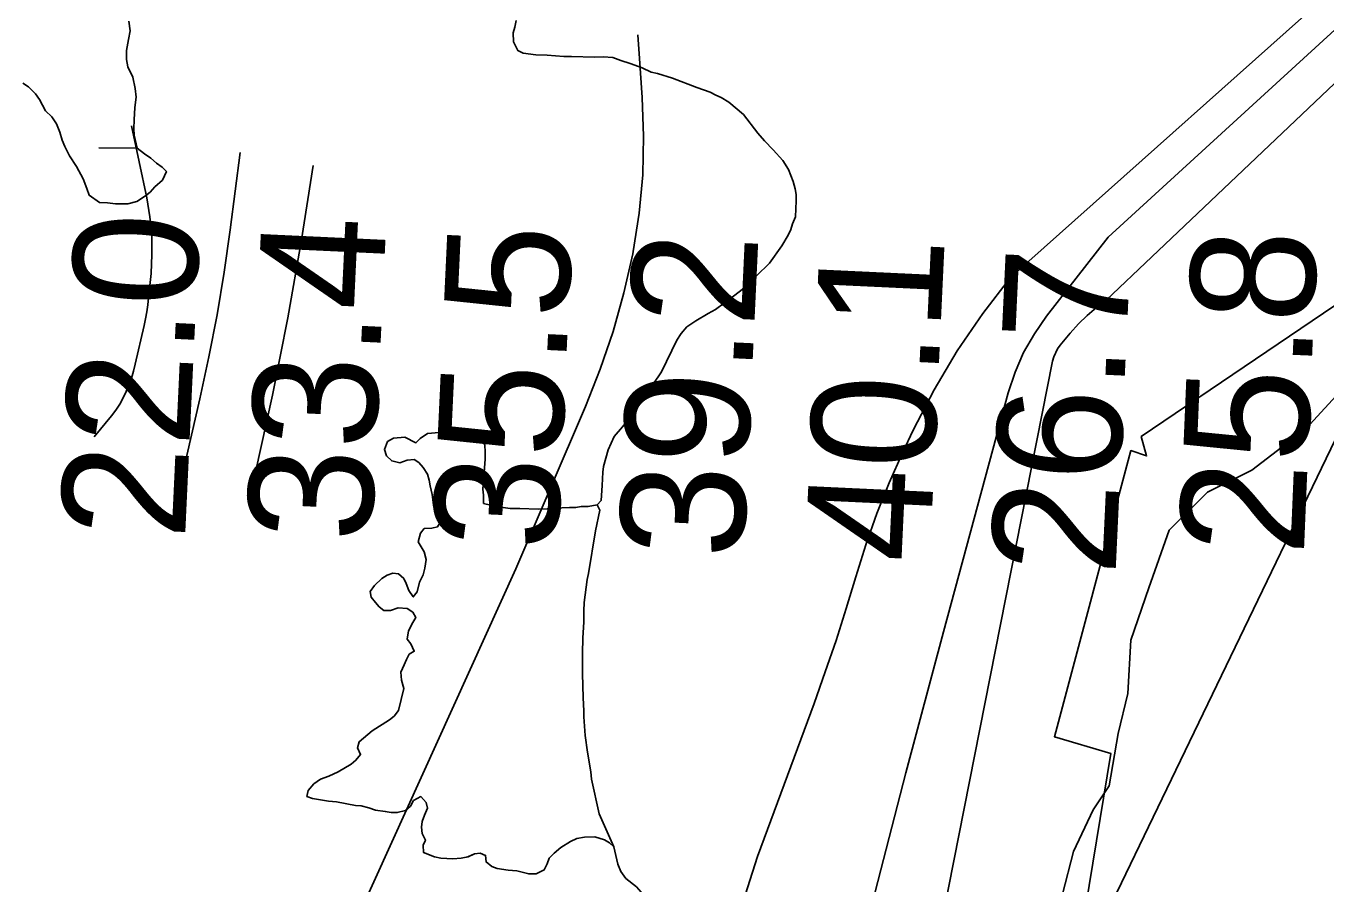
# Model space of a CAD drawing. Extents: x 3161665 to 3199565, y 885729 to 911164.
# Drawn here: x 3175459 to 3176157, y 900663 to 901124 of the extents above; entities that cross this region are included whole.
import ezdxf

# ---------------------------------------------------------------- set-up
doc = ezdxf.new("R2010")
doc.units = 0
for name, color, linetype in [('V-RIVR-EDGE', 7, 'Continuous'), ('V-RIVR-RANG', 7, 'Continuous'), ('V-RRAP-RVMT', 7, 'Continuous'), ('V-TOPO-DPTH', 7, 'Continuous'), ('V-TOPO-MAJR', 7, 'Continuous'), ('V-TOPO-MINR', 7, 'Continuous'), ('V-TOPO-SHOR', 7, 'Continuous'), ('V-WETL-SWMP', 7, 'Continuous')]:
    doc.layers.add(name, color=color, linetype=linetype)

msp = doc.modelspace()

# ---------------------------------------------------------------- linework, layer by layer
at = {"layer": 'V-RIVR-EDGE'}
msp.add_lwpolyline([(3176166.24, 900929.85), (3176146.16, 900907.96), (3176117.02, 900885.62), (3176093.14, 900873.75), (3176072.59, 900853.3), (3176061.54, 900822.33), (3176051.93, 900794.22), (3176050.43, 900765.61), (3176045.13, 900744.16), (3176040.3, 900716.04), (3176031.68, 900703.19), (3176021.13, 900680.8), (3176015.35, 900657.92)], dxfattribs=at)
at = {"layer": 'V-RRAP-RVMT'}
msp.add_lwpolyline([(3175889.4, 899600.34), (3175884.66, 899744.68), (3175863.87, 899743.46), (3175857.35, 899893.69), (3175865.03, 900053.04), (3175880.42, 900052.14), (3175898.86, 900198.53), (3175922.89, 900195.77), (3175940.01, 900343.68), (3175968.62, 900340.77), (3175982.91, 900444.58), (3176005.8, 900442.23), (3176020.39, 900579.79), (3176016.2, 900580.83), (3176041.15, 900733.46), (3176010.93, 900742.43), (3176051.97, 900896.11), (3176060.39, 900893.26), (3176057.57, 900903.74), (3176192.43, 900994.95), (3176346.52, 901021.97), (3176352.98, 900980.82), (3176364.52, 901003.83), (3176421.77, 900980.17)], dxfattribs=at)
at = {"layer": 'V-TOPO-DPTH'}
msp.add_lwpolyline([(3176423.12, 902577.37), (3176703.87, 901887.15), (3176691.95, 901743.91), (3176668.97, 901640.13), (3176641.48, 901568.3), (3176603.75, 901509.03), (3176186.43, 900958.58), (3176178.31, 900940.67), (3176171.57, 900922.19), (3176015.09, 900597.94)], dxfattribs=at)
at = {"layer": 'V-TOPO-MAJR'}
for points in [[(3176564.6, 901503.64), (3175987.4, 900989.01), (3175972.52, 900969.69), (3175958.67, 900949.71), (3175946.38, 900928.73), (3175935.14, 900907.09), (3175929.52, 900895.2), (3175922.27, 900878.85), (3175915.56, 900862.29), (3175909.64, 900845.44), (3175904.26, 900828.38), (3175899.09, 900811.23), (3175893.68, 900794.17), (3175887.9, 900777.22), (3175881.87, 900760.36), (3175851.52, 900678.21), (3175832.82, 900619.77)], [(3175405.94, 900107.89), (3175406.25, 900108.49), (3175408.13, 900112.51), (3175408.99, 900114.55), (3175475.06, 900277.66), (3175489.55, 900314.61), (3175503.5, 900351.75), (3175721.65, 900832.65), (3175759.14, 900919.76), (3175767.01, 900939.77), (3175774, 900960.04), (3175779.69, 900980.72), (3175784.5, 901001.67), (3175784.75, 901002.9), (3175787.92, 901023.49), (3175789.97, 901044.14), (3175790.32, 901064.89), (3175789.54, 901085.71), (3175788.05, 901106.58), (3175787.25, 901119.39)]]:
    msp.add_lwpolyline(points, dxfattribs=at)
at = {"layer": 'V-TOPO-MINR'}
for points in [[(3176423.12, 902577.37), (3176703.87, 901887.15), (3176691.95, 901743.91), (3176668.97, 901640.13), (3176641.48, 901568.3), (3176603.75, 901509.03), (3176186.43, 900958.58), (3176178.31, 900940.67), (3176171.57, 900922.19), (3176015.09, 900597.94)], [(3176394.48, 902565.06), (3176690.32, 901875.04), (3176689.43, 901845.88), (3176687.55, 901816.8), (3176652.98, 901624.18), (3176630.07, 901562.61), (3176595.76, 901505.62), (3176038.8, 900976.88), (3176033.51, 900972.93), (3176028.47, 900968.71), (3176023.8, 900964.08), (3176019.38, 900959.17), (3176014.02, 900952.68), (3176012.64, 900950.73), (3176010.62, 900946.49), (3176009.98, 900944.19), (3175937.47, 900576.96)], [(3176428.91, 902427.58), (3176676.76, 901862.94), (3176676.08, 901840.54), (3176674.63, 901818.21), (3176672.04, 901795.99), (3176668.69, 901773.84), (3176633.56, 901602.54), (3176615.23, 901555.79), (3176583.22, 901507.93), (3176039.87, 901010.63), (3176006.76, 900968.29), (3176000.16, 900958.71), (3175994.39, 900948.72), (3175989.85, 900938.11), (3175986.13, 900927.09), (3175951.29, 900798.72), (3175931.19, 900723.1), (3175911.6, 900647.34)], [(3175523.58, 900970.6), (3175524.12, 900974.35), (3175524.56, 900978.1), (3175525.82, 900991.09), (3175526.34, 901001.32), (3175526.24, 901011.52), (3175525.2, 901021.67), (3175523.54, 901031.78), (3175515.31, 901070.55)], [(3175561.32, 900969.05), (3175565.07, 900991.83), (3175568.36, 901014.7), (3175573.72, 901056.17)], [(3175599.32, 900967.46), (3175606.61, 901009.23), (3175612.88, 901049.09)], [(3175495.34, 900903.56), (3175504.55, 900914.7), (3175506.88, 900917.78), (3175509.02, 900920.97), (3175510.88, 900924.34), (3175512.55, 900927.82), (3175513.98, 900931.42), (3175515.27, 900935.06), (3175516.37, 900938.77), (3175517.35, 900942.52), (3175522.12, 900963.18), (3175522.9, 900966.89), (3175523.58, 900970.6)], [(3175543.02, 900884.81), (3175552.03, 900923.8), (3175556.9, 900946.39), (3175561.32, 900969.05)], [(3175581.16, 900881.02), (3175581.94, 900884.43), (3175590.98, 900925.88), (3175599.32, 900967.46)]]:
    msp.add_lwpolyline(points, dxfattribs=at)
at = {"layer": 'V-TOPO-SHOR'}
for points in [[(3175514.56, 901121.52), (3175513.86, 901126.61)], [(3175765.41, 900866.95), (3175767.48, 900869.26), (3175768.16, 900877.35), (3175768.37, 900884.52), (3175768.83, 900887.52), (3175771.35, 900896.54), (3175774.57, 900903.71), (3175778.95, 900908.81), (3175782.41, 900913.2), (3175787.01, 900920.15), (3175795.54, 900931.72), (3175799.91, 900938.43), (3175808.2, 900955.32), (3175810.5, 900959.02), (3175813.5, 900962.5), (3175818.34, 900965.75), (3175825.03, 900969.69), (3175828.96, 900971.78), (3175838.65, 900978.96), (3175843.95, 900983.13), (3175858.02, 900996.8), (3175864.47, 901006.06), (3175867.93, 901011.84), (3175869.3, 901014.85), (3175870.22, 901017.86), (3175871.83, 901021.56), (3175872.28, 901030.11), (3175872.27, 901033.58), (3175871.8, 901036.58), (3175870.64, 901040.51), (3175868.08, 901046.97), (3175865.06, 901051.82), (3175859.97, 901057.58), (3175855.33, 901062.43), (3175851.63, 901066.58), (3175843.98, 901076.5), (3175836.11, 901083.18), (3175831.94, 901085.72), (3175829.17, 901086.86), (3175826.16, 901088.48), (3175818.99, 901091), (3175805.8, 901096.06), (3175797.71, 901098.58), (3175794.47, 901099.27), (3175789.61, 901101.57), (3175783.14, 901103.86), (3175778.05, 901105.47), (3175773.89, 901107.08), (3175768.57, 901107.53), (3175763.95, 901107.29), (3175751.7, 901107.72), (3175747.54, 901107.71), (3175738.53, 901108.39), (3175732.52, 901108.6), (3175725.58, 901109.51), (3175722.8, 901110.89), (3175720.48, 901115.51), (3175720.24, 901120.36), (3175721.16, 901123.37), (3175721.85, 901127.07)], [(3175457.08, 901093.43), (3175460.09, 901091.36), (3175463.8, 901087.67), (3175465.88, 901084.67), (3175469.13, 901078.44), (3175472.6, 901075.21), (3175475.15, 901071.52), (3175476.78, 901067.13), (3175478.18, 901062.74), (3175479.57, 901059.28), (3175482.13, 901054.43), (3175485.84, 901048.66), (3175489.32, 901041.97), (3175491.41, 901036.89), (3175492.57, 901033.2), (3175498.13, 901029.28), (3175502.52, 901029.06), (3175506.68, 901028.6), (3175513.38, 901028.62), (3175518.23, 901029.79), (3175522.85, 901032.8), (3175525.38, 901034.89), (3175527.92, 901037.67), (3175532.07, 901041.37), (3175534.14, 901046), (3175531.82, 901048.3), (3175528.82, 901050.38), (3175525.81, 901053.14), (3175522.33, 901055.45), (3175518.4, 901058.44), (3175516.77, 901065.37), (3175516.53, 901069.07), (3175516.75, 901073.69), (3175517.2, 901080.39), (3175517.88, 901085.94), (3175517.4, 901090.56), (3175516, 901096.57), (3175513.45, 901102.11), (3175512.75, 901106.04), (3175512.74, 901110.89), (3175513.65, 901116.9), (3175514.56, 901121.52)], [(3175765.41, 900866.95), (3175760.56, 900866.01), (3175756.86, 900866), (3175753.86, 900865.53), (3175750.62, 900865.53), (3175746.46, 900865.29), (3175743.23, 900864.82), (3175738.6, 900864.81), (3175733.75, 900864.57), (3175723.81, 900865.01), (3175718.73, 900864.99), (3175711.1, 900866.13), (3175704.4, 900867.74), (3175704.38, 900872.13), (3175703.92, 900875.36), (3175705.27, 900891.54), (3175705.26, 900895.47), (3175705.02, 900898.94), (3175703.39, 900902.63), (3175700.85, 900904.24), (3175694.61, 900905.38), (3175689.06, 900905.6), (3175684.67, 900905.36), (3175680.51, 900905.81), (3175674.27, 900905.34), (3175670.35, 900902.56), (3175668.04, 900900.24), (3175662.03, 900903.23), (3175656.02, 900902.76), (3175652.79, 900900.9), (3175651.18, 900896.74), (3175652.34, 900893.27), (3175655.12, 900890.51), (3175659.51, 900889.59), (3175663.44, 900890.99), (3175667.14, 900891.22), (3175669.68, 900889.61), (3175672, 900887.08), (3175674.32, 900883.39), (3175675.25, 900880.15), (3175675.72, 900877.15), (3175676.88, 900872.53), (3175677.59, 900866.75), (3175678.52, 900863.29), (3175682, 900858.91), (3175679.7, 900855.2), (3175676.69, 900854.5), (3175672.53, 900854.26), (3175670.46, 900851.71), (3175669.31, 900847.09), (3175672.56, 900841.78), (3175673.49, 900837.62), (3175672.81, 900833), (3175671.9, 900829.3), (3175670.06, 900825.37), (3175668.68, 900820.28), (3175666.61, 900817.5), (3175664.29, 900820.97), (3175662.89, 900824.66), (3175661.5, 900827.43), (3175658.72, 900829.97), (3175655.72, 900830.19), (3175652.71, 900829.26), (3175649.71, 900827.4), (3175645.79, 900823.7), (3175643.49, 900820.46), (3175643.96, 900817.45), (3175646.28, 900814.45), (3175648.36, 900812.15), (3175650.91, 900810.3), (3175654.37, 900810.31), (3175658.53, 900811.71), (3175663.39, 900811.26), (3175666.39, 900809.42), (3175668.02, 900806.42), (3175666.4, 900803.87), (3175664.1, 900799.24), (3175663.42, 900794.85), (3175665.28, 900792.31), (3175667.13, 900788.39), (3175664.36, 900786.76), (3175662.98, 900783.99), (3175661.83, 900780.98), (3175659.99, 900777.05), (3175660.24, 900772.89), (3175661.63, 900768.27), (3175658.65, 900756.47), (3175656.35, 900753.47), (3175653.81, 900751.61), (3175644.58, 900745.58), (3175637.66, 900739.79), (3175636.74, 900736.55), (3175638.37, 900732.86), (3175635.83, 900729.85), (3175633.3, 900727.76), (3175626.37, 900723.59), (3175621.29, 900721.27), (3175616.91, 900719.64), (3175613.21, 900717.09), (3175610.22, 900713.62), (3175609.53, 900710.38)], [(3175609.53, 900710.38), (3175612.54, 900709.23), (3175621.09, 900707.86), (3175625.48, 900707.41), (3175635.66, 900705.58), (3175638.66, 900705.36), (3175642.82, 900704.21), (3175646.29, 900703.06), (3175651.61, 900702.38), (3175654.85, 900701.7), (3175658.08, 900701.71), (3175662.47, 900702.87), (3175665.24, 900705.19), (3175666.85, 900708.2), (3175670.77, 900710.28), (3175673.55, 900707.05), (3175674.25, 900704.05), (3175672.65, 900700.35), (3175671.5, 900696.88), (3175671.04, 900693.88), (3175671.51, 900690.41), (3175673.14, 900686.95), (3175671.99, 900684.17), (3175672.23, 900680.24), (3175678.01, 900677.95), (3175681.48, 900677.26), (3175687.95, 900676.81), (3175692.34, 900677.28), (3175696.04, 900677.99), (3175699.5, 900679.61), (3175702.5, 900679.85), (3175705.51, 900678.7), (3175705.75, 900675.23), (3175708.76, 900672.7), (3175711.76, 900671.78), (3175717.54, 900670.87), (3175722.17, 900670.42), (3175728.64, 900668.81), (3175732.57, 900668.82), (3175736.96, 900670.91), (3175738.57, 900674.15), (3175739.71, 900677.16), (3175742.25, 900679.94), (3175745.94, 900682.95), (3175751.02, 900686.2), (3175754.48, 900687.82), (3175758.64, 900688.52), (3175764.18, 900688.77), (3175769.27, 900687.16), (3175772.05, 900685.55), (3175774.39, 900683.35)], [(3175835.93, 900641.92), (3175833.86, 900639.01), (3175831.78, 900636.46), (3175828.78, 900633.22), (3175826.25, 900631.13), (3175820.7, 900631.12), (3175816.77, 900632.03), (3175813.53, 900634.34), (3175811.21, 900637.34), (3175810.28, 900640.57), (3175806.35, 900641.02), (3175803.12, 900639.4), (3175799.65, 900639.39), (3175796.18, 900642.85), (3175795.02, 900646.54), (3175793.62, 900650.01), (3175788.98, 900659.01), (3175786.43, 900661.78), (3175780.87, 900666.39), (3175778.09, 900670.08), (3175776.47, 900674), (3175774.39, 900683.35)]]:
    msp.add_lwpolyline(points, dxfattribs=at)
at = {"layer": 'V-WETL-SWMP'}
msp.add_line((3175497.76, 901058.58), (3175518.38, 901058.52), dxfattribs=at)
for points in [[(3175513.86, 901126.61), (3175514.56, 901121.52), (3175513.65, 901116.9), (3175512.74, 901110.89), (3175512.75, 901106.04), (3175513.45, 901102.11), (3175516, 901096.57), (3175517.4, 901090.56), (3175517.88, 901085.94), (3175517.2, 901080.39), (3175516.75, 901073.69), (3175516.53, 901069.07), (3175516.77, 901065.37), (3175518.4, 901058.44), (3175522.33, 901055.45), (3175525.81, 901053.14), (3175528.82, 901050.38), (3175531.83, 901048.3), (3175534.14, 901046), (3175532.07, 901041.37), (3175527.92, 901037.66), (3175525.38, 901034.89), (3175522.85, 901032.8), (3175518.23, 901029.79), (3175513.38, 901028.62), (3175506.68, 901028.6), (3175502.52, 901029.06), (3175498.13, 901029.28)], [(3175498.13, 901029.28), (3175492.57, 901033.2), (3175491.41, 901036.89), (3175489.32, 901041.97), (3175485.84, 901048.66), (3175482.13, 901054.43), (3175479.57, 901059.28), (3175478.18, 901062.74), (3175476.78, 901067.13), (3175475.15, 901071.52), (3175472.6, 901075.21), (3175469.13, 901078.44), (3175465.88, 901084.67), (3175463.8, 901087.67), (3175460.09, 901091.36), (3175457.08, 901093.43)], [(3175609.53, 900710.38), (3175610.22, 900713.62), (3175613.21, 900717.09), (3175616.91, 900719.64), (3175621.29, 900721.27), (3175626.37, 900723.59), (3175633.3, 900727.76), (3175635.83, 900729.85), (3175638.37, 900732.86), (3175636.74, 900736.55), (3175637.66, 900739.79), (3175644.58, 900745.58), (3175653.81, 900751.61), (3175656.35, 900753.47), (3175658.65, 900756.48), (3175661.63, 900768.27), (3175660.24, 900772.89), (3175659.99, 900777.05), (3175661.83, 900780.98), (3175662.98, 900783.99), (3175664.36, 900786.76), (3175667.13, 900788.39), (3175665.28, 900792.31), (3175663.42, 900794.85), (3175664.11, 900799.24), (3175666.41, 900803.87), (3175668.02, 900806.41), (3175666.39, 900809.41), (3175663.39, 900811.26), (3175658.53, 900811.71), (3175654.37, 900810.31), (3175650.91, 900810.3), (3175648.36, 900812.15), (3175646.28, 900814.45), (3175643.96, 900817.45), (3175643.49, 900820.46), (3175645.79, 900823.7), (3175649.71, 900827.4), (3175652.71, 900829.26), (3175655.72, 900830.19), (3175658.72, 900829.97), (3175661.5, 900827.43), (3175662.89, 900824.66), (3175664.29, 900820.97), (3175666.61, 900817.5), (3175668.68, 900820.28), (3175670.06, 900825.37), (3175671.9, 900829.3), (3175672.81, 900833), (3175673.5, 900837.62), (3175672.56, 900841.78), (3175669.31, 900847.09), (3175670.46, 900851.71), (3175672.53, 900854.26), (3175676.69, 900854.5), (3175679.7, 900855.2), (3175682, 900858.9), (3175678.52, 900863.29), (3175677.59, 900866.75), (3175676.88, 900872.53), (3175675.72, 900877.15), (3175675.25, 900880.15), (3175674.32, 900883.38), (3175672, 900887.08), (3175669.68, 900889.61), (3175667.14, 900891.23), (3175663.44, 900890.99), (3175659.51, 900889.59), (3175655.12, 900890.51), (3175652.34, 900893.27), (3175651.18, 900896.74), (3175652.79, 900900.9), (3175656.02, 900902.76), (3175662.03, 900903.23), (3175668.04, 900900.24), (3175670.35, 900902.56), (3175674.27, 900905.34), (3175680.51, 900905.81), (3175684.67, 900905.36), (3175689.06, 900905.6), (3175694.61, 900905.38), (3175700.85, 900904.24), (3175703.39, 900902.63), (3175705.02, 900898.94), (3175705.26, 900895.47), (3175705.27, 900891.54), (3175703.92, 900875.36), (3175704.39, 900872.13), (3175704.4, 900867.74), (3175711.1, 900866.13), (3175718.73, 900864.99), (3175723.81, 900865.01), (3175733.75, 900864.57), (3175738.6, 900864.81), (3175743.23, 900864.82), (3175746.46, 900865.29), (3175750.62, 900865.53), (3175753.86, 900865.53), (3175756.86, 900866), (3175760.56, 900866.01), (3175765.41, 900866.95)], [(3175765.41, 900866.95), (3175766.83, 900864.05), (3175764.54, 900852.96), (3175760.67, 900830.07), (3175759.98, 900826.83), (3175758.39, 900814.58), (3175758.17, 900809.96), (3175758.18, 900803.95), (3175757.74, 900795.63), (3175757.53, 900787.08), (3175757.55, 900776.45), (3175757.81, 900763.28), (3175758.29, 900756.34), (3175758.29, 900753.11), (3175759.01, 900743.17), (3175760.18, 900734.16), (3175762.06, 900723.54), (3175762.3, 900719.61), (3175766.5, 900701.13), (3175774.39, 900683.35), (3175772.05, 900685.55), (3175769.27, 900687.16), (3175764.19, 900688.77), (3175758.64, 900688.52), (3175754.48, 900687.82), (3175751.02, 900686.2), (3175745.94, 900682.95), (3175742.25, 900679.94), (3175739.71, 900677.16), (3175738.57, 900674.15), (3175736.96, 900670.91), (3175732.57, 900668.82), (3175728.64, 900668.81), (3175722.17, 900670.42), (3175717.54, 900670.87), (3175711.76, 900671.78), (3175708.76, 900672.7), (3175705.75, 900675.23), (3175705.51, 900678.7), (3175702.5, 900679.85), (3175699.5, 900679.61), (3175696.03, 900677.99), (3175692.34, 900677.28), (3175687.95, 900676.81), (3175681.48, 900677.26), (3175678.01, 900677.95), (3175672.23, 900680.24), (3175671.99, 900684.17), (3175673.14, 900686.95), (3175671.51, 900690.41), (3175671.04, 900693.88), (3175671.5, 900696.88), (3175672.64, 900700.35), (3175674.25, 900704.05), (3175673.55, 900707.05), (3175670.77, 900710.28), (3175666.85, 900708.19), (3175665.24, 900705.19), (3175662.47, 900702.87), (3175658.08, 900701.7), (3175654.85, 900701.7), (3175651.61, 900702.38), (3175646.29, 900703.06), (3175642.82, 900704.21), (3175638.66, 900705.36), (3175635.66, 900705.58), (3175625.48, 900707.41), (3175621.09, 900707.86), (3175612.54, 900709.23), (3175609.53, 900710.38)]]:
    msp.add_lwpolyline(points, dxfattribs=at)

# ---------------------------------------------------------------- texts
at = {"layer": 'V-RIVR-RANG'}
for s, rotation, p in [('22.0', 87.31833, (3175544.03, 900847.86)), ('33.4', 87.31833, (3175644.07, 900846.32)), ('35.5', 87.31833, (3175743.97, 900841.89)), ('39.2', 87.31833, (3175843.88, 900837.46)), ('25.8', 87.60111, (3176144.8, 900839.32)), ('40.1', 87.31833, (3175943.89, 900835.39)), ('26.7', 87.31833, (3176043.68, 900828.59))]:
    msp.add_text(s, height=67, rotation=rotation, dxfattribs=at).set_placement(p)

doc.saveas('drawing.dxf')
